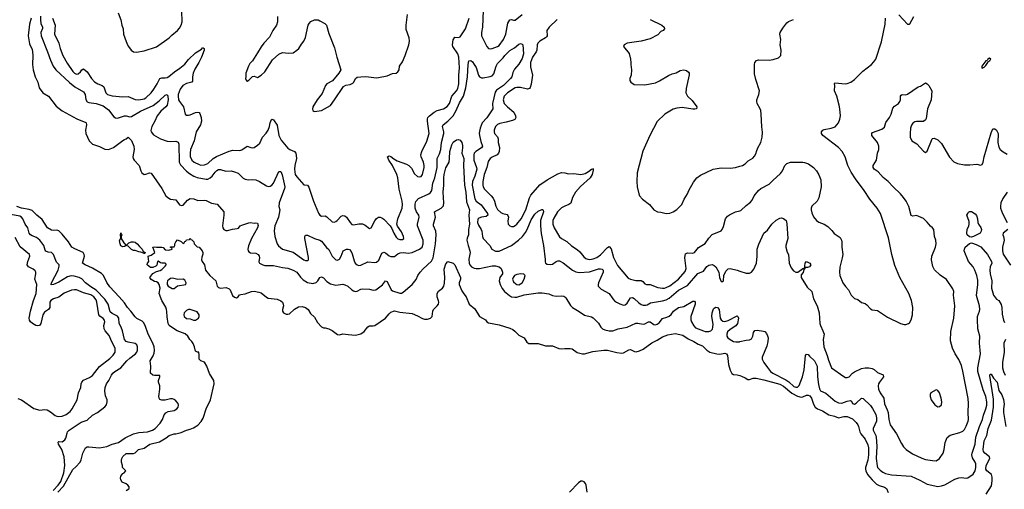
# Model space of a CAD drawing. Header units: inches. Extents: x 1771504 to 1971212, y 471788 to 643615.
# Tile 350 of 587: x 1871890 to 1882979, y 552663 to 557953. Entities that reach past the tile are written whole.
import ezdxf

# ---------------------------------------------------------------- set-up
doc = ezdxf.new("R2010")
doc.units = ezdxf.units.IN
doc.header["$MEASUREMENT"] = 0
doc.layers.add('B8575', color=7, linetype='Continuous')
doc.layers.add('B8585', color=7, linetype='Continuous')

msp = doc.modelspace()

# ---------------------------------------------------------------- linework, layer by layer
at = {"layer": 'B8575', "color": 5}
for points, elevation in [([(1872999, 558030), (1873028, 557950), (1873040, 557890), (1873055, 557850), (1873060, 557790), (1873073, 557750), (1873099, 557679), (1873115, 557650), (1873146, 557610), (1873170, 557591), (1873207, 557587), (1873290, 557601), (1873430, 557647), (1873575, 557750), (1873602, 557778), (1873669, 557830), (1873690, 557856), (1873708, 557892), (1873720, 557930), (1873711, 558169)], 420), ([(1877113, 558150), (1877102, 557870), (1877091, 557810), (1877090, 557770), (1877150, 557650), (1877170, 557630), (1877190, 557625), (1877210, 557629), (1877270, 557651), (1877290, 557664), (1877340, 557730), (1877364, 557790), (1877387, 557913), (1877409, 557951), (1877430, 557955), (1877450, 557948), (1877470, 557948), (1877550, 558012)], 380), ([(1872126, 557994), (1872126, 557950), (1872129, 557909), (1872145, 557870), (1872146, 557854), (1872129, 557810), (1872132, 557770), (1872205, 557590), (1872236, 557496), (1872268, 557428), (1872298, 557390), (1872450, 557245), (1872510, 557196), (1872610, 557141), (1872626, 557110), (1872634, 557054), (1872650, 557027), (1872670, 557020), (1872750, 557009), (1872830, 556982), (1872890, 556938), (1872950, 556860), (1872970, 556847), (1872990, 556845), (1873070, 556872), (1873090, 556871), (1873130, 556859), (1873150, 556863), (1873250, 556923), (1873395, 556985), (1873462, 557038), (1873530, 557103), (1873550, 557110), (1873558, 557090), (1873561, 557050), (1873549, 556990), (1873537, 556970), (1873479, 556921), (1873439, 556870), (1873413, 556810), (1873378, 556750), (1873366, 556706), (1873370, 556690), (1873398, 556658), (1873476, 556610), (1873550, 556586), (1873590, 556582), (1873650, 556584), (1873674, 556574), (1873683, 556550), (1873685, 556350), (1873700, 556320), (1873768, 556248), (1873801, 556221), (1873850, 556191), (1873890, 556176), (1873990, 556156), (1874010, 556157), (1874035, 556170), (1874057, 556190), (1874090, 556237), (1874110, 556255), (1874130, 556264), (1874150, 556265), (1874210, 556248), (1874270, 556252), (1874310, 556241), (1874350, 556224), (1874408, 556168), (1874430, 556155), (1874468, 556148), (1874514, 556154), (1874550, 556149), (1874590, 556130), (1874670, 556081), (1874690, 556075), (1874710, 556078), (1874730, 556090), (1874749, 556110), (1874810, 556242), (1874830, 556245), (1874845, 556205), (1874876, 556070), (1874872, 556050), (1874812, 555890), (1874810, 555850), (1874818, 555810), (1874813, 555770), (1874803, 555730), (1874762, 555630), (1874755, 555575), (1874763, 555510), (1874790, 555430), (1874806, 555406), (1874850, 555370), (1874970, 555333), (1875090, 555248), (1875110, 555239), (1875130, 555239), (1875141, 555250), (1875144, 555276), (1875102, 555490), (1875102, 555510), (1875110, 555525), (1875130, 555526), (1875210, 555489), (1875270, 555470), (1875290, 555457), (1875347, 555387), (1875370, 555366), (1875408, 555288), (1875450, 555250), (1875470, 555244), (1875490, 555257), (1875511, 555290), (1875532, 555350), (1875570, 555367), (1875590, 555369), (1875603, 555363), (1875623, 555343), (1875636, 555316), (1875657, 555237), (1875669, 555209), (1875690, 555190), (1875710, 555186), (1875730, 555187), (1875810, 555224), (1875890, 555219), (1875910, 555222), (1875935, 555245), (1875970, 555324), (1875990, 555335), (1876010, 555327), (1876050, 555295), (1876070, 555286), (1876096, 555284), (1876110, 555287), (1876150, 555315), (1876174, 555326), (1876210, 555330), (1876270, 555324), (1876310, 555329), (1876394, 555370), (1876421, 555390), (1876434, 555430), (1876432, 555470), (1876371, 555630), (1876371, 555650), (1876390, 555730), (1876385, 555750), (1876359, 555790), (1876342, 555830), (1876345, 555875), (1876353, 555907), (1876380, 555940), (1876496, 555990), (1876515, 556005), (1876530, 556030), (1876543, 556110), (1876565, 556170), (1876593, 556290), (1876592, 556390), (1876617, 556443), (1876633, 556490), (1876641, 556570), (1876667, 556670), (1876666, 556690), (1876651, 556750), (1876660, 556770), (1876710, 556810), (1876770, 556871), (1876807, 556930), (1876843, 557017), (1876888, 557090), (1876913, 557187), (1876935, 557310), (1876941, 557450), (1876950, 557491), (1876970, 557494), (1876990, 557478), (1877010, 557450), (1877030, 557414), (1877058, 557330), (1877070, 557308), (1877090, 557300), (1877110, 557300), (1877190, 557312), (1877210, 557319), (1877230, 557344), (1877255, 557430), (1877270, 557459), (1877336, 557524), (1877355, 557550), (1877410, 557605), (1877464, 557636), (1877510, 557678), (1877530, 557685), (1877550, 557678), (1877555, 557670), (1877564, 557570), (1877550, 557515), (1877510, 557453), (1877463, 557397), (1877443, 557357), (1877431, 557309), (1877418, 557290), (1877337, 557210), (1877261, 557159), (1877244, 557136), (1877216, 557010), (1877220, 556950), (1877151, 556849), (1877098, 556790), (1877075, 556730), (1877066, 556674), (1877068, 556648), (1877082, 556582), (1877102, 556530), (1877090, 556510), (1877026, 556470), (1877010, 556450), (1877003, 556430), (1877006, 556370), (1877036, 556290), (1877037, 556270), (1877017, 556190), (1876991, 556130), (1876985, 556090), (1877017, 555937), (1877030, 555910), (1877087, 555867), (1877157, 555770), (1877162, 555750), (1877143, 555737), (1877090, 555728), (1877062, 555718), (1877050, 555705), (1877047, 555670), (1877057, 555637), (1877088, 555590), (1877096, 555570), (1877103, 555510), (1877110, 555490), (1877184, 555410), (1877208, 555370), (1877247, 555347), (1877290, 555345), (1877430, 555411), (1877509, 555471), (1877551, 555510), (1877585, 555555), (1877605, 555590), (1877650, 555699), (1877690, 555761), (1877730, 555798), (1877770, 555817), (1877776, 555816), (1877787, 555807), (1877788, 555788), (1877757, 555690), (1877756, 555630), (1877763, 555543), (1877789, 555410), (1877807, 555253), (1877806, 555226), (1877812, 555210), (1877830, 555198), (1877870, 555196), (1877890, 555201), (1877930, 555231), (1877950, 555237), (1877970, 555236), (1878010, 555213), (1878115, 555130), (1878153, 555113), (1878190, 555105), (1878307, 555113), (1878410, 555145), (1878430, 555147), (1878450, 555144), (1878462, 555130), (1878460, 555110), (1878407, 554990), (1878404, 554970), (1878406, 554950), (1878438, 554918), (1878530, 554870), (1878569, 554810), (1878588, 554788), (1878610, 554772), (1878650, 554753), (1878690, 554739), (1878710, 554742), (1878730, 554759), (1878770, 554820), (1878790, 554825), (1878810, 554813), (1878862, 554762), (1878890, 554744), (1878910, 554739), (1878942, 554738), (1878958, 554742), (1878995, 554765), (1879130, 554785), (1879170, 554798), (1879204, 554816), (1879310, 554906), (1879410, 554958), (1879527, 555093), (1879590, 555122), (1879630, 555174), (1879650, 555189), (1879690, 555194), (1879710, 555184), (1879728, 555168), (1879762, 555110), (1879771, 555050), (1879785, 555010), (1879790, 555006), (1879810, 555005), (1879815, 555010), (1879819, 555070), (1879841, 555119), (1879870, 555148), (1879890, 555150), (1879970, 555130), (1880000, 555120)], 360), ([(1874795, 557990), (1874793, 557930), (1874782, 557890), (1874739, 557830), (1874703, 557757), (1874641, 557690), (1874610, 557649), (1874570, 557578), (1874510, 557488), (1874482, 557458), (1874465, 557430), (1874438, 557350), (1874438, 557310), (1874432, 557290), (1874445, 557265), (1874450, 557262), (1874470, 557272), (1874512, 557312), (1874530, 557318), (1874570, 557302), (1874610, 557327), (1874650, 557367), (1874738, 557502), (1874810, 557565), (1874850, 557582), (1874917, 557577), (1874970, 557578), (1875010, 557608), (1875032, 557630), (1875062, 557678), (1875091, 557710), (1875108, 557752), (1875140, 557890), (1875149, 557911), (1875170, 557932), (1875210, 557950), (1875230, 557953), (1875250, 557951), (1875270, 557942), (1875327, 557910), (1875347, 557890), (1875370, 557798), (1875435, 557635), (1875460, 557530), (1875507, 557390), (1875484, 557350), (1875414, 557266), (1875350, 557232), (1875333, 557210), (1875297, 557123), (1875241, 557050), (1875191, 556970), (1875186, 556946), (1875191, 556931), (1875202, 556922), (1875210, 556918), (1875290, 556931), (1875390, 556987), (1875437, 557050), (1875538, 557202), (1875563, 557217), (1875610, 557225), (1875640, 557240), (1875653, 557250), (1875673, 557290), (1875690, 557304), (1875730, 557310), (1875790, 557313), (1875910, 557300), (1875930, 557302), (1876030, 557319), (1876090, 557346), (1876130, 557351), (1876150, 557365), (1876164, 557390), (1876169, 557430), (1876201, 557479), (1876232, 557548), (1876274, 557670), (1876279, 557710), (1876278, 557750), (1876242, 557842), (1876241, 557890), (1876258, 558010)], 420), ([(1872019, 557970), (1871999, 557901), (1871985, 557770), (1872002, 557682), (1872030, 557616), (1872036, 557590), (1872039, 557550), (1872033, 557450), (1872043, 557390), (1872065, 557310), (1872096, 557250), (1872110, 557186), (1872150, 557131), (1872215, 557090), (1872299, 556979), (1872367, 556927), (1872535, 556835), (1872635, 556795), (1872640, 556790), (1872644, 556770), (1872630, 556710), (1872636, 556670), (1872673, 556590), (1872711, 556551), (1872790, 556525), (1872850, 556494), (1872890, 556490), (1872946, 556514), (1873050, 556592), (1873070, 556605), (1873090, 556610), (1873111, 556630), (1873150, 556591), (1873177, 556530), (1873179, 556490), (1873163, 556410), (1873167, 556390), (1873179, 556370), (1873234, 556310), (1873253, 556250), (1873265, 556230), (1873290, 556210), (1873310, 556212), (1873350, 556228), (1873370, 556224), (1873492, 556050), (1873536, 555970), (1873557, 555950), (1873590, 555930), (1873650, 555923), (1873690, 555867), (1873710, 555860), (1873730, 555864), (1873778, 555922), (1873810, 555939), (1873850, 555934), (1873898, 555918), (1873970, 555922), (1873990, 555918), (1874050, 555886), (1874114, 555874), (1874189, 555789), (1874190, 555750), (1874174, 555630), (1874178, 555610), (1874189, 555590), (1874210, 555577), (1874230, 555578), (1874286, 555594), (1874340, 555600), (1874354, 555606), (1874374, 555630), (1874390, 555640), (1874470, 555664), (1874490, 555667), (1874530, 555660), (1874550, 555665), (1874570, 555661), (1874574, 555634), (1874567, 555610), (1874501, 555490), (1874467, 555407), (1874459, 555370), (1874462, 555350), (1874470, 555337), (1874490, 555328), (1874550, 555325), (1874574, 555310), (1874588, 555290), (1874590, 555274), (1874584, 555224), (1874591, 555210), (1874627, 555190), (1874650, 555183), (1874710, 555186), (1874750, 555183), (1874850, 555160), (1874910, 555154), (1874970, 555133), (1875010, 555108), (1875052, 555052), (1875082, 555022), (1875130, 554992), (1875190, 554981), (1875228, 554992), (1875248, 555012), (1875270, 555048), (1875290, 555056), (1875310, 555047), (1875350, 555004), (1875390, 554979), (1875450, 554964), (1875530, 554973), (1875550, 554968), (1875585, 554950), (1875630, 554910), (1875650, 554898), (1875670, 554893), (1875690, 554895), (1875730, 554916), (1875750, 554921), (1875830, 554918), (1875870, 554907), (1875902, 554910), (1875975, 554965), (1876010, 555010), (1876030, 555005), (1876075, 554910), (1876090, 554900), (1876170, 554872), (1876190, 554873), (1876210, 554885), (1876309, 554971), (1876354, 555026), (1876375, 555070), (1876401, 555110), (1876434, 555146), (1876528, 555232), (1876548, 555270), (1876573, 555430), (1876582, 555530), (1876576, 555570), (1876552, 555630), (1876551, 555650), (1876571, 555730), (1876562, 555790), (1876636, 555830), (1876662, 555858), (1876666, 555890), (1876658, 556010), (1876667, 556090), (1876666, 556170), (1876670, 556210), (1876690, 556284), (1876725, 556350), (1876732, 556390), (1876735, 556470), (1876755, 556545), (1876770, 556575), (1876810, 556599), (1876830, 556603), (1876850, 556595), (1876870, 556571), (1876876, 556536), (1876878, 556510), (1876870, 556450), (1876892, 556390), (1876887, 556310), (1876898, 556090), (1876915, 556010), (1876921, 555901), (1876954, 555810), (1876950, 555750), (1876956, 555650), (1876943, 555590), (1876945, 555530), (1876929, 555491), (1876927, 555470), (1876939, 555410), (1876961, 555350), (1876965, 555330), (1876950, 555254), (1876951, 555211), (1876960, 555190), (1876980, 555170), (1877010, 555153), (1877030, 555149), (1877070, 555152), (1877210, 555182), (1877250, 555181), (1877290, 555170), (1877311, 555151), (1877328, 555110), (1877326, 555090), (1877299, 555050), (1877292, 555030), (1877291, 555010), (1877301, 554970), (1877325, 554925), (1877351, 554891), (1877405, 554845), (1877430, 554832), (1877466, 554826), (1877490, 554829), (1877573, 554853), (1877730, 554877), (1877775, 554875), (1877850, 554864), (1877890, 554848), (1877930, 554839), (1877990, 554842), (1878018, 554838), (1878030, 554831), (1878039, 554819), (1878093, 554733), (1878114, 554710), (1878190, 554667), (1878250, 554624), (1878330, 554608), (1878350, 554595), (1878410, 554536), (1878436, 554490), (1878452, 554472), (1878479, 554459), (1878530, 554448), (1878570, 554450), (1878630, 554470), (1878730, 554491), (1878830, 554533), (1878850, 554535), (1878910, 554523), (1878930, 554527), (1878970, 554549), (1878989, 554549), (1879030, 554520), (1879050, 554517), (1879070, 554524), (1879090, 554539), (1879130, 554589), (1879178, 554602), (1879205, 554615), (1879226, 554634), (1879254, 554670), (1879308, 554710), (1879370, 554721), (1879470, 554782), (1879490, 554783), (1879496, 554770), (1879497, 554750), (1879450, 554610), (1879449, 554571), (1879456, 554550), (1879483, 554503), (1879502, 554482), (1879590, 554448), (1879610, 554442), (1879650, 554440), (1879673, 554447), (1879691, 554469), (1879697, 554490), (1879698, 554522), (1879686, 554610), (1879688, 554652), (1879704, 554696), (1879710, 554704), (1879730, 554715), (1879750, 554710), (1879767, 554690), (1879779, 554590), (1879791, 554571), (1879810, 554559), (1879830, 554555), (1879870, 554563), (1879970, 554617), (1879979, 554610), (1879984, 554590), (1879974, 554530), (1879955, 554505), (1879890, 554465), (1879862, 554438), (1879852, 554410), (1879854, 554390), (1879866, 554370), (1879890, 554349), (1879929, 554330), (1879955, 554325), (1879995, 554325), (1880000, 554327)], 340), ([(1872261, 557970), (1872291, 557890), (1872283, 557790), (1872329, 557690), (1872346, 557630), (1872377, 557550), (1872425, 557465), (1872487, 557370), (1872507, 557350), (1872530, 557339), (1872550, 557342), (1872576, 557364), (1872590, 557388), (1872610, 557400), (1872650, 557364), (1872700, 557290), (1872733, 557253), (1872770, 557229), (1872818, 557210), (1872836, 557196), (1872859, 557130), (1872880, 557110), (1872930, 557094), (1873050, 557085), (1873110, 557088), (1873190, 557054), (1873230, 557049), (1873290, 557061), (1873310, 557074), (1873369, 557130), (1873401, 557170), (1873439, 557230), (1873468, 557292), (1873490, 557299), (1873530, 557298), (1873550, 557303), (1873570, 557314), (1873633, 557367), (1873692, 557408), (1873748, 557452), (1873790, 557503), (1873870, 557581), (1873937, 557623), (1873950, 557636), (1873956, 557636), (1873968, 557628), (1873966, 557610), (1873937, 557530), (1873908, 557470), (1873863, 557397), (1873845, 557350), (1873837, 557310), (1873838, 557262), (1873830, 557250), (1873770, 557235), (1873729, 557210), (1873697, 557170), (1873674, 557110), (1873673, 557090), (1873680, 557050), (1873690, 557030), (1873736, 556970), (1873753, 556890), (1873770, 556877), (1873790, 556877), (1873810, 556881), (1873870, 556909), (1873892, 556912), (1873910, 556907), (1873918, 556898), (1873934, 556850), (1873938, 556810), (1873927, 556770), (1873877, 556690), (1873855, 556590), (1873813, 556490), (1873809, 556450), (1873811, 556411), (1873830, 556370), (1873854, 556350), (1873910, 556321), (1873930, 556316), (1873970, 556317), (1874010, 556333), (1874070, 556390), (1874106, 556414), (1874250, 556473), (1874290, 556482), (1874370, 556481), (1874390, 556486), (1874450, 556528), (1874493, 556513), (1874510, 556510), (1874530, 556515), (1874570, 556538), (1874596, 556564), (1874625, 556630), (1874666, 556674), (1874687, 556710), (1874703, 556750), (1874710, 556791), (1874727, 556830), (1874730, 556834), (1874742, 556830), (1874750, 556827), (1874790, 556765), (1874810, 556650), (1874836, 556596), (1874910, 556507), (1874931, 556491), (1874985, 556470), (1875000, 556450), (1875005, 556425), (1875006, 556390), (1874988, 556310), (1874984, 556270), (1874991, 556211), (1875010, 556183), (1875090, 556094), (1875131, 556090), (1875145, 556065), (1875198, 555910), (1875255, 555775), (1875270, 555750), (1875290, 555739), (1875330, 555743), (1875350, 555734), (1875410, 555677), (1875430, 555672), (1875450, 555679), (1875467, 555693), (1875510, 555739), (1875530, 555746), (1875550, 555743), (1875570, 555728), (1875610, 555668), (1875630, 555648), (1875650, 555641), (1875710, 555653), (1875750, 555652), (1875779, 555639), (1875830, 555600), (1875850, 555607), (1875890, 555688), (1875910, 555714), (1875930, 555728), (1875950, 555730), (1875970, 555722), (1875990, 555706), (1876063, 555630), (1876082, 555602), (1876103, 555550), (1876130, 555503), (1876150, 555485), (1876170, 555477), (1876202, 555478), (1876217, 555490), (1876213, 555510), (1876190, 555563), (1876146, 555626), (1876138, 555650), (1876148, 555710), (1876197, 555830), (1876200, 555870), (1876197, 555910), (1876165, 556045), (1876148, 556170), (1876137, 556210), (1876089, 556309), (1876048, 556370), (1876033, 556410), (1876050, 556420), (1876070, 556411), (1876104, 556384), (1876142, 556362), (1876245, 556325), (1876272, 556312), (1876302, 556282), (1876337, 556217), (1876370, 556187), (1876390, 556184), (1876410, 556187), (1876427, 556210), (1876444, 556290), (1876445, 556310), (1876436, 556350), (1876411, 556410), (1876409, 556430), (1876417, 556470), (1876474, 556586), (1876501, 556670), (1876481, 556810), (1876482, 556838), (1876488, 556852), (1876504, 556870), (1876558, 556910), (1876591, 556929), (1876664, 556950), (1876704, 556976), (1876730, 557010), (1876757, 557090), (1876810, 557150), (1876823, 557177), (1876836, 557230), (1876834, 557330), (1876843, 557410), (1876835, 557530), (1876824, 557570), (1876768, 557650), (1876765, 557670), (1876773, 557727), (1876790, 557756), (1876830, 557754), (1876850, 557760), (1876910, 557850), (1876953, 557970)], 380), ([(1877944, 557956), (1877853, 557870), (1877827, 557830), (1877829, 557771), (1877821, 557759), (1877810, 557747), (1877749, 557711), (1877727, 557690), (1877719, 557670), (1877715, 557610), (1877708, 557592), (1877666, 557530), (1877642, 557470), (1877641, 557421), (1877664, 557330), (1877652, 557228), (1877638, 557190), (1877630, 557179), (1877610, 557171), (1877530, 557191), (1877490, 557191), (1877470, 557184), (1877382, 557130), (1877346, 557090), (1877336, 557050), (1877347, 557010), (1877384, 556970), (1877456, 556910), (1877475, 556870), (1877478, 556850), (1877465, 556830), (1877441, 556819), (1877370, 556797), (1877296, 556784), (1877270, 556772), (1877250, 556750), (1877233, 556710), (1877232, 556690), (1877239, 556670), (1877272, 556632), (1877279, 556610), (1877279, 556570), (1877292, 556512), (1877288, 556470), (1877283, 556450), (1877268, 556432), (1877210, 556406), (1877189, 556390), (1877165, 556355), (1877150, 556290), (1877121, 556210), (1877105, 556130), (1877104, 556090), (1877110, 556070), (1877125, 556045), (1877198, 555970), (1877221, 555941), (1877236, 555910), (1877252, 555852), (1877270, 555817), (1877310, 555783), (1877330, 555771), (1877378, 555758), (1877389, 555749), (1877394, 555730), (1877387, 555687), (1877391, 555650), (1877410, 555631), (1877430, 555624), (1877450, 555625), (1877470, 555634), (1877490, 555650), (1877537, 555710), (1877591, 555810), (1877633, 555947), (1877645, 555975), (1877748, 556092), (1877830, 556150), (1877950, 556218), (1877990, 556232), (1878029, 556229), (1878070, 556217), (1878130, 556220), (1878210, 556209), (1878258, 556222), (1878297, 556243), (1878330, 556270), (1878347, 556273), (1878350, 556278), (1878350, 556258), (1878338, 556210), (1878316, 556170), (1878204, 556076), (1878150, 556010), (1878116, 555950), (1878095, 555885), (1878074, 555870), (1878030, 555854), (1877990, 555833), (1877947, 555790), (1877904, 555716), (1877895, 555690), (1877893, 555650), (1877908, 555608), (1877970, 555509), (1877992, 555490), (1878050, 555454), (1878106, 555406), (1878170, 555366), (1878199, 555339), (1878243, 555283), (1878265, 555265), (1878290, 555255), (1878310, 555253), (1878350, 555259), (1878390, 555274), (1878430, 555305), (1878510, 555387), (1878530, 555398), (1878550, 555373), (1878576, 555276), (1878623, 555183), (1878743, 555043), (1878770, 555030), (1878830, 555014), (1878890, 555017), (1878906, 555006), (1878930, 554977), (1878949, 554969), (1878990, 554969), (1879075, 554935), (1879130, 554928), (1879150, 554930), (1879170, 554935), (1879210, 554955), (1879309, 555030), (1879384, 555116), (1879397, 555150), (1879382, 555270), (1879383, 555297), (1879390, 555315), (1879410, 555326), (1879470, 555324), (1879488, 555332), (1879533, 555387), (1879608, 555432), (1879650, 555493), (1879690, 555532), (1879790, 555573), (1879803, 555590), (1879817, 555623), (1879839, 555710), (1879861, 555739), (1879885, 555755), (1879950, 555789), (1880000, 555801)], 380), ([(1878990, 557955), (1879123, 557890), (1879147, 557870), (1879151, 557850), (1879136, 557830), (1879110, 557819), (1879078, 557782), (1878990, 557736), (1878888, 557712), (1878731, 557689), (1878698, 557670), (1878691, 557650), (1878753, 557573), (1878768, 557510), (1878773, 557470), (1878771, 557450), (1878781, 557390), (1878775, 557330), (1878761, 557290), (1878761, 557270), (1878772, 557250), (1878810, 557225), (1878930, 557219), (1879050, 557242), (1879096, 557264), (1879195, 557325), (1879237, 557343), (1879284, 557356), (1879330, 557380), (1879370, 557387), (1879399, 557379), (1879423, 557363), (1879431, 557350), (1879431, 557331), (1879397, 557177), (1879393, 557130), (1879410, 557090), (1879462, 557042), (1879517, 556970), (1879512, 556950), (1879493, 556947), (1879470, 556947), (1879350, 556965), (1879290, 556958), (1879250, 556944), (1879157, 556890), (1879070, 556805), (1878986, 556650), (1878908, 556472), (1878844, 556230), (1878839, 556130), (1878844, 556070), (1878863, 555990), (1878871, 555970), (1878903, 555930), (1878983, 555870), (1879031, 555810), (1879074, 555790), (1879110, 555786), (1879170, 555771), (1879210, 555775), (1879250, 555787), (1879290, 555815), (1879346, 555870), (1879373, 555930), (1879409, 555990), (1879424, 556030), (1879477, 556123), (1879516, 556170), (1879557, 556203), (1879698, 556270), (1879790, 556286), (1879890, 556279), (1879950, 556288), (1880000, 556302)], 420), ([(1872321, 552630), (1872383, 552697), (1872490, 552887), (1872524, 552916), (1872571, 552969), (1872583, 552997), (1872601, 553070), (1872630, 553131), (1872650, 553140), (1872670, 553141), (1872790, 553130), (1872870, 553146), (1872930, 553170), (1873002, 553190), (1873077, 553243), (1873173, 553287), (1873230, 553303), (1873330, 553310), (1873387, 553330), (1873414, 553350), (1873473, 553410), (1873499, 553450), (1873518, 553502), (1873535, 553525), (1873562, 553538), (1873630, 553552), (1873660, 553570), (1873676, 553590), (1873678, 553610), (1873673, 553630), (1873650, 553660), (1873630, 553675), (1873610, 553683), (1873590, 553683), (1873530, 553669), (1873490, 553669), (1873470, 553675), (1873459, 553690), (1873457, 553710), (1873469, 553790), (1873469, 553829), (1873453, 553870), (1873453, 553890), (1873469, 553930), (1873467, 553947), (1873410, 553944), (1873389, 553950), (1873365, 553970), (1873367, 554050), (1873361, 554110), (1873392, 554168), (1873403, 554197), (1873410, 554230), (1873406, 554270), (1873391, 554310), (1873337, 554410), (1873303, 554510), (1873284, 554544), (1873270, 554559), (1873210, 554586), (1873190, 554608), (1873141, 554670), (1873103, 554710), (1873070, 554765), (1873012, 554832), (1872905, 554945), (1872872, 554992), (1872832, 555072), (1872813, 555093), (1872710, 555155), (1872629, 555190), (1872596, 555210), (1872618, 555290), (1872616, 555310), (1872604, 555330), (1872511, 555371), (1872479, 555390), (1872440, 555450), (1872370, 555536), (1872330, 555574), (1872310, 555581), (1872270, 555577), (1872250, 555581), (1872205, 555610), (1872144, 555704), (1872082, 555750), (1872030, 555804), (1871997, 555817), (1871910, 555830), (1871857, 555850)], 340), ([(1872267, 552650), (1872325, 552710), (1872353, 552750), (1872388, 552850), (1872400, 552930), (1872389, 553030), (1872363, 553110), (1872326, 553170), (1872324, 553196), (1872330, 553202), (1872370, 553199), (1872399, 553221), (1872410, 553239), (1872423, 553297), (1872429, 553311), (1872449, 553331), (1872582, 553418), (1872650, 553441), (1872710, 553499), (1872765, 553530), (1872850, 553591), (1872866, 553614), (1872875, 553650), (1872876, 553670), (1872858, 553718), (1872850, 553770), (1872851, 553810), (1872868, 553850), (1872895, 553890), (1872923, 553950), (1872939, 553970), (1872963, 553990), (1873029, 554031), (1873095, 554110), (1873130, 554142), (1873195, 554190), (1873210, 554210), (1873216, 554230), (1873217, 554270), (1873209, 554289), (1873190, 554304), (1873110, 554320), (1873090, 554330), (1873071, 554350), (1873046, 554450), (1873031, 554491), (1873010, 554530), (1873008, 554590), (1872990, 554612), (1872930, 554644), (1872910, 554662), (1872885, 554750), (1872850, 554806), (1872750, 554906), (1872690, 554943), (1872630, 554990), (1872590, 555034), (1872559, 555050), (1872504, 555064), (1872468, 555068), (1872430, 555056), (1872330, 554996), (1872270, 554969), (1872246, 554966), (1872244, 554970), (1872249, 554990), (1872323, 555130), (1872335, 555175), (1872333, 555193), (1872303, 555223), (1872271, 555310), (1872250, 555330), (1872210, 555336), (1872185, 555345), (1872177, 555357), (1872160, 555410), (1872116, 555470), (1872080, 555500), (1872030, 555518), (1872010, 555531), (1871998, 555550), (1871980, 555610), (1871950, 555650), (1871927, 555710), (1871909, 555729), (1871890, 555740), (1871790, 555758)], 360), ([(1871870, 553687), (1871910, 553670), (1872050, 553572), (1872115, 553555), (1872170, 553562), (1872198, 553558), (1872237, 553537), (1872290, 553493), (1872310, 553486), (1872330, 553482), (1872370, 553489), (1872413, 553507), (1872459, 553541), (1872481, 553570), (1872536, 553670), (1872552, 553750), (1872578, 553810), (1872582, 553850), (1872590, 553872), (1872608, 553892), (1872676, 553924), (1872710, 553947), (1872790, 554046), (1872904, 554136), (1872944, 554176), (1872965, 554210), (1872965, 554250), (1872958, 554270), (1872926, 554326), (1872896, 554396), (1872852, 554450), (1872842, 554470), (1872838, 554510), (1872849, 554550), (1872846, 554570), (1872829, 554589), (1872793, 554613), (1872780, 554630), (1872759, 554770), (1872750, 554798), (1872725, 554830), (1872690, 554854), (1872610, 554878), (1872530, 554910), (1872508, 554912), (1872474, 554906), (1872390, 554872), (1872332, 554828), (1872270, 554808), (1872240, 554790), (1872229, 554770), (1872229, 554710), (1872214, 554690), (1872170, 554657), (1872152, 554630), (1872129, 554531), (1872113, 554507), (1872090, 554504), (1872070, 554509), (1872034, 554530), (1872013, 554550), (1872000, 554570), (1871998, 554590), (1872012, 554670), (1872045, 554790), (1872077, 554870), (1872084, 554970), (1872060, 555030), (1872070, 555090), (1872070, 555110), (1872063, 555123), (1872043, 555143), (1871988, 555168), (1871975, 555190), (1871981, 555230), (1872006, 555290), (1871999, 555310), (1871894, 555394), (1871838, 555498)], 380), ([(1873090, 552651), (1873118, 552670), (1873122, 552678), (1873124, 552690), (1873109, 552710), (1873090, 552724), (1873044, 552744), (1873029, 552769), (1873025, 552790), (1873030, 552812), (1873050, 552842), (1873066, 552850), (1873086, 552870), (1873049, 552909), (1873049, 552930), (1873035, 552970), (1873035, 552990), (1873039, 553010), (1873050, 553032), (1873090, 553065), (1873170, 553065), (1873190, 553076), (1873229, 553110), (1873290, 553127), (1873354, 553170), (1873463, 553197), (1873538, 553242), (1873575, 553270), (1873630, 553287), (1873650, 553288), (1873710, 553303), (1873769, 553330), (1873810, 553339), (1873846, 553354), (1873895, 553385), (1873934, 553426), (1873957, 553463), (1873990, 553571), (1874038, 553670), (1874081, 553850), (1874076, 553890), (1874028, 553968), (1873997, 554050), (1873970, 554095), (1873930, 554109), (1873910, 554129), (1873913, 554173), (1873907, 554207), (1873893, 554207), (1873870, 554218), (1873858, 554270), (1873845, 554305), (1873828, 554328), (1873805, 554350), (1873783, 554390), (1873753, 554413), (1873665, 554450), (1873601, 554490), (1873575, 554510), (1873563, 554530), (1873550, 554606), (1873548, 554668), (1873544, 554690), (1873534, 554714), (1873490, 554790), (1873459, 554870), (1873473, 554930), (1873462, 554970), (1873449, 554989), (1873430, 555002), (1873410, 555005), (1873370, 555026), (1873354, 555050), (1873390, 555096), (1873430, 555116), (1873473, 555127), (1873490, 555138), (1873530, 555178), (1873539, 555190), (1873538, 555198), (1873529, 555209), (1873491, 555209), (1873474, 555214), (1873448, 555232), (1873442, 555230), (1873433, 555187), (1873423, 555177), (1873390, 555162), (1873362, 555162), (1873325, 555190), (1873329, 555210), (1873344, 555230), (1873338, 555290), (1873370, 555302), (1873413, 555330), (1873390, 555391), (1873410, 555396), (1873430, 555391), (1873491, 555391), (1873506, 555386), (1873530, 555362), (1873570, 555358), (1873606, 555370), (1873602, 555382), (1873590, 555386), (1873587, 555393), (1873630, 555394), (1873638, 555410), (1873638, 555430), (1873648, 555452), (1873668, 555472), (1873710, 555454), (1873730, 555434), (1873742, 555438), (1873750, 555454), (1873762, 555458), (1873767, 555473), (1873802, 555478), (1873810, 555494), (1873818, 555478), (1873830, 555474), (1873852, 555450), (1873854, 555430), (1873890, 555394), (1873911, 555391), (1873945, 555350), (1873951, 555330), (1873951, 555311), (1873940, 555280), (1873938, 555250), (1873945, 555230), (1873971, 555191), (1873983, 555130), (1874031, 555070), (1874098, 555010), (1874113, 554953), (1874130, 554935), (1874150, 554930), (1874215, 554935), (1874250, 554922), (1874262, 554910), (1874288, 554848), (1874308, 554828), (1874330, 554819), (1874350, 554831), (1874367, 554853), (1874382, 554858), (1874430, 554864), (1874502, 554890), (1874530, 554894), (1874585, 554885), (1874610, 554875), (1874670, 554827), (1874690, 554817), (1874790, 554807), (1874830, 554787), (1874850, 554770), (1874859, 554750), (1874861, 554730), (1874851, 554690), (1874851, 554670), (1874862, 554650), (1874890, 554636), (1874910, 554635), (1874930, 554641), (1874986, 554694), (1875030, 554718), (1875070, 554722), (1875110, 554712), (1875137, 554690), (1875164, 554644), (1875210, 554601), (1875243, 554543), (1875290, 554495), (1875310, 554481), (1875330, 554483), (1875370, 554471), (1875410, 554451), (1875470, 554407), (1875490, 554405), (1875530, 554416), (1875590, 554406), (1875670, 554401), (1875730, 554413), (1875770, 554440), (1875810, 554495), (1875830, 554506), (1875870, 554505), (1875890, 554510), (1876010, 554590), (1876050, 554639), (1876070, 554657), (1876110, 554672), (1876170, 554660), (1876310, 554643), (1876370, 554619), (1876426, 554586), (1876450, 554578), (1876481, 554579), (1876516, 554590), (1876537, 554610), (1876544, 554670), (1876551, 554690), (1876593, 554730), (1876607, 554750), (1876610, 554770), (1876606, 554786), (1876590, 554830), (1876590, 554870), (1876605, 554895), (1876651, 554929), (1876667, 554953), (1876674, 554986), (1876677, 555050), (1876670, 555142), (1876690, 555202), (1876711, 555231), (1876770, 555211), (1876790, 555191), (1876853, 555050), (1876854, 555030), (1876841, 554990), (1876841, 554970), (1876870, 554898), (1876890, 554865), (1876919, 554830), (1876951, 554750), (1877015, 554695), (1877070, 554611), (1877134, 554574), (1877152, 554550), (1877170, 554538), (1877290, 554517), (1877410, 554480), (1877443, 554463), (1877465, 554445), (1877510, 554398), (1877570, 554370), (1877600, 554320), (1877625, 554305), (1877730, 554307), (1877810, 554278), (1877890, 554279), (1877963, 554250), (1877990, 554245), (1878030, 554250), (1878090, 554251), (1878110, 554245), (1878170, 554206), (1878230, 554190), (1878251, 554189), (1878345, 554215), (1878470, 554231), (1878510, 554229), (1878616, 554204), (1878670, 554196), (1878690, 554202), (1878750, 554236), (1878770, 554239), (1878814, 554214), (1878833, 554213), (1878870, 554222), (1878910, 554243), (1879010, 554315), (1879070, 554343), (1879130, 554379), (1879190, 554405), (1879270, 554419), (1879360, 554400), (1879420, 554360), (1879482, 554330), (1879530, 554297), (1879578, 554278), (1879630, 554231), (1879662, 554210), (1879742, 554190), (1879773, 554187), (1879830, 554196), (1879849, 554189), (1879860, 554170), (1879874, 554070), (1879890, 554005), (1879910, 553967), (1879930, 553955), (1879971, 553951), (1880000, 553944)], 320), ([(1878280, 552630), (1878271, 552710), (1878262, 552730), (1878248, 552748), (1878230, 552754), (1878210, 552754), (1878183, 552737), (1878083, 552630)], 320)]:
    msp.add_lwpolyline(points, dxfattribs=dict(at, elevation=elevation))
for points, elevation in [([(1873090, 555411), (1873121, 555439), (1873148, 555452), (1873170, 555452), (1873190, 555446), (1873213, 555430), (1873238, 555398), (1873271, 555370), (1873282, 555342), (1873302, 555330), (1873300, 555320), (1873290, 555318), (1873256, 555336), (1873230, 555338), (1873190, 555354), (1873170, 555354), (1873150, 555364), (1873110, 555401), (1873090, 555409), (1873070, 555397), (1873050, 555393), (1873030, 555406), (1873021, 555430), (1873015, 555465), (1873028, 555492), (1873024, 555530), (1873030, 555551), (1873042, 555530), (1873032, 555510), (1873032, 555490), (1873061, 555441)], 320), ([(1873610, 555041), (1873590, 555037), (1873573, 555027), (1873556, 555010), (1873551, 554990), (1873551, 554970), (1873561, 554950), (1873606, 554926), (1873630, 554925), (1873666, 554954), (1873761, 554970), (1873765, 554990), (1873750, 555019), (1873730, 555029), (1873670, 555027)], 320), ([(1877532, 555092), (1877490, 555083), (1877464, 555070), (1877446, 555050), (1877439, 555030), (1877450, 555002), (1877476, 554976), (1877490, 554969), (1877510, 554968), (1877530, 554976), (1877548, 554990), (1877573, 555030), (1877584, 555070), (1877568, 555088)], 360), ([(1873810, 554689), (1873790, 554689), (1873770, 554679), (1873742, 554650), (1873738, 554630), (1873744, 554610), (1873769, 554589), (1873810, 554582), (1873849, 554569), (1873870, 554569), (1873905, 554590), (1873913, 554610), (1873912, 554630), (1873890, 554661)], 320)]:
    msp.add_lwpolyline(points, close=True, dxfattribs=dict(at, elevation=elevation))
at = {"layer": 'B8585', "color": 5}
for points, elevation in [([(1881790, 558008), (1881890, 557903), (1881910, 557901), (1881914, 557906), (1881961, 557990)], 380), ([(1880000, 555801), (1880010, 555803), (1880070, 555861), (1880121, 555899), (1880139, 555921), (1880163, 555970), (1880209, 556030), (1880237, 556050), (1880330, 556099), (1880370, 556143), (1880459, 556221), (1880481, 556250), (1880508, 556312), (1880530, 556335), (1880572, 556348), (1880709, 556349), (1880730, 556346), (1880775, 556330), (1880828, 556290), (1880863, 556250), (1880890, 556207), (1880914, 556150), (1880917, 556070), (1880890, 555945), (1880870, 555910), (1880810, 555852), (1880802, 555830), (1880802, 555810), (1880810, 555778), (1880830, 555731), (1880863, 555690), (1880890, 555671), (1880951, 555650), (1880990, 555625), (1881038, 555578), (1881063, 555543), (1881130, 555499), (1881146, 555470), (1881150, 555450), (1881149, 555390), (1881160, 555310), (1881154, 555270), (1881125, 555165), (1881121, 555110), (1881127, 555070), (1881161, 554990), (1881190, 554946), (1881223, 554910), (1881255, 554850), (1881290, 554811), (1881330, 554801), (1881370, 554766), (1881410, 554756), (1881430, 554741), (1881470, 554698), (1881490, 554685), (1881550, 554676), (1881663, 554603), (1881810, 554531), (1881850, 554521), (1881870, 554521), (1881898, 554530), (1881910, 554538), (1881930, 554572), (1881946, 554630), (1881949, 554710), (1881935, 554790), (1881905, 554870), (1881803, 555050), (1881746, 555186), (1881712, 555310), (1881676, 555496), (1881584, 555770), (1881548, 555830), (1881465, 555930), (1881402, 556030), (1881302, 556162), (1881254, 556234), (1881217, 556310), (1881185, 556410), (1881154, 556470), (1881113, 556513), (1880933, 556650), (1880921, 556670), (1880921, 556690), (1880933, 556707), (1880950, 556717), (1881030, 556730), (1881072, 556748), (1881093, 556767), (1881110, 556790), (1881128, 556832), (1881134, 556870), (1881126, 556950), (1881120, 556990), (1881092, 557090), (1881068, 557150), (1881070, 557210), (1881065, 557230), (1881070, 557242), (1881190, 557230), (1881210, 557233), (1881250, 557250), (1881290, 557280), (1881385, 557375), (1881484, 557450), (1881510, 557477), (1881532, 557510), (1881595, 557705), (1881638, 557902), (1881640, 557970)], 380), ([(1880000, 556302), (1880029, 556310), (1880062, 556330), (1880095, 556365), (1880146, 556394), (1880164, 556416), (1880184, 556450), (1880187, 556470), (1880202, 556510), (1880237, 556570), (1880252, 556630), (1880254, 556686), (1880246, 556746), (1880242, 556890), (1880236, 556930), (1880230, 556950), (1880196, 557010), (1880190, 557030), (1880190, 557052), (1880215, 557110), (1880220, 557150), (1880179, 557279), (1880165, 557345), (1880165, 557450), (1880170, 557470), (1880187, 557493), (1880210, 557502), (1880330, 557497), (1880376, 557504), (1880435, 557525), (1880461, 557550), (1880467, 557610), (1880456, 557670), (1880461, 557730), (1880450, 557790), (1880456, 557810), (1880483, 557857), (1880530, 557916), (1880548, 557932), (1880606, 557954)], 420), ([(1880000, 555120), (1880070, 555097), (1880110, 555099), (1880130, 555109), (1880158, 555142), (1880188, 555210), (1880197, 555290), (1880194, 555370), (1880214, 555426), (1880272, 555548), (1880310, 555581), (1880362, 555650), (1880410, 555696), (1880450, 555719), (1880470, 555722), (1880490, 555715), (1880521, 555690), (1880530, 555654), (1880542, 555490), (1880520, 555410), (1880520, 555390), (1880535, 555335), (1880547, 555307), (1880557, 555210), (1880577, 555157), (1880605, 555125), (1880630, 555110), (1880652, 555108), (1880710, 555151), (1880728, 555152), (1880736, 555210), (1880750, 555230), (1880790, 555210), (1880799, 555190), (1880785, 555170), (1880763, 555163), (1880738, 555162), (1880722, 555138), (1880715, 555105), (1880690, 555078), (1880691, 555050), (1880759, 554939), (1880812, 554890), (1880830, 554810), (1880870, 554730), (1880892, 554650), (1880902, 554530), (1880907, 554507), (1880936, 554450), (1880948, 554410), (1880937, 554350), (1880947, 554270), (1880984, 554170), (1880998, 554118), (1881033, 554030), (1881170, 553934), (1881190, 553924), (1881210, 553921), (1881231, 553929), (1881270, 553973), (1881293, 553987), (1881370, 554023), (1881410, 554032), (1881452, 554032), (1881490, 554024), (1881512, 554012), (1881550, 553978), (1881614, 553954), (1881619, 553930), (1881572, 553870), (1881563, 553850), (1881559, 553830), (1881562, 553790), (1881579, 553750), (1881622, 553690), (1881628, 553628), (1881660, 553560), (1881670, 553530), (1881678, 553450), (1881694, 553390), (1881764, 553290), (1881820, 553180), (1881843, 553143), (1881875, 553110), (1881944, 553064), (1882050, 553013), (1882090, 552999), (1882170, 552987), (1882210, 552985), (1882250, 553010), (1882291, 553070), (1882303, 553110), (1882312, 553190), (1882334, 553246), (1882370, 553273), (1882477, 553303), (1882510, 553319), (1882530, 553338), (1882550, 553373), (1882571, 553430), (1882574, 553450), (1882571, 553530), (1882577, 553630), (1882572, 553688), (1882513, 553993), (1882497, 554057), (1882467, 554127), (1882425, 554190), (1882394, 554254), (1882374, 554334), (1882378, 554442), (1882411, 554590), (1882422, 554730), (1882407, 554850), (1882409, 554891), (1882400, 554920), (1882326, 555026), (1882256, 555076), (1882194, 555134), (1882172, 555172), (1882160, 555250), (1882161, 555290), (1882205, 555390), (1882213, 555430), (1882208, 555470), (1882194, 555510), (1882185, 555590), (1882169, 555610), (1882146, 555626), (1882110, 555673), (1882070, 555714), (1881990, 555749), (1881950, 555741), (1881930, 555747), (1881903, 555850), (1881874, 555910), (1881844, 555950), (1881810, 555993), (1881727, 556070), (1881671, 556131), (1881616, 556176), (1881559, 556239), (1881512, 556270), (1881500, 556290), (1881501, 556310), (1881540, 556370), (1881550, 556450), (1881564, 556490), (1881565, 556530), (1881550, 556570), (1881485, 556650), (1881485, 556670), (1881496, 556684), (1881601, 556719), (1881630, 556743), (1881646, 556794), (1881685, 556850), (1881705, 556890), (1881722, 556958), (1881741, 556979), (1881787, 557010), (1881801, 557030), (1881809, 557050), (1881810, 557090), (1881816, 557104), (1881830, 557110), (1881870, 557107), (1881890, 557114), (1882010, 557197), (1882035, 557205), (1882090, 557242), (1882110, 557232), (1882130, 557212), (1882161, 557150), (1882154, 557050), (1882115, 556950), (1882098, 556842), (1882090, 556824), (1882070, 556806), (1881990, 556806), (1881970, 556802), (1881950, 556789), (1881934, 556766), (1881923, 556730), (1881918, 556670), (1881920, 556630), (1881938, 556590), (1881993, 556553), (1882070, 556471), (1882090, 556458), (1882110, 556471), (1882167, 556610), (1882170, 556615), (1882190, 556619), (1882230, 556599), (1882270, 556559), (1882363, 556403), (1882410, 556353), (1882450, 556333), (1882530, 556320), (1882590, 556319), (1882670, 556327), (1882710, 556316), (1882730, 556323), (1882742, 556350), (1882751, 556410), (1882830, 556679), (1882850, 556723), (1882870, 556725), (1882890, 556708), (1882910, 556671), (1882904, 556570), (1882916, 556516), (1882933, 556490), (1882964, 556464), (1883010, 556440)], 360), ([(1883010, 556010), (1882961, 555939), (1882938, 555890), (1882934, 555854), (1882936, 555830), (1882958, 555770), (1883009, 555669)], 360), ([(1883019, 555590), (1882964, 555550), (1882962, 555530), (1882970, 555510), (1882976, 555470), (1882959, 555390), (1882959, 555350), (1882967, 555313), (1883047, 555187)], 360), ([(1880000, 554327), (1880070, 554344), (1880110, 554346), (1880130, 554360), (1880147, 554390), (1880154, 554430), (1880170, 554452), (1880196, 554456), (1880266, 554446), (1880280, 554440), (1880300, 554420), (1880313, 554393), (1880318, 554370), (1880317, 554330), (1880303, 554277), (1880252, 554150), (1880251, 554130), (1880269, 554090), (1880310, 554034), (1880347, 553990), (1880370, 553970), (1880517, 553897), (1880553, 553873), (1880610, 553822), (1880630, 553814), (1880650, 553814), (1880670, 553834), (1880704, 553930), (1880724, 554010), (1880740, 554170), (1880750, 554186), (1880770, 554181), (1880783, 554163), (1880842, 554110), (1880870, 554050), (1880876, 553930), (1880885, 553845), (1880896, 553796), (1880910, 553774), (1880970, 553745), (1881075, 553655), (1881110, 553637), (1881150, 553633), (1881210, 553657), (1881243, 553663), (1881257, 553657), (1881270, 553630), (1881290, 553622), (1881310, 553633), (1881370, 553689), (1881390, 553688), (1881470, 553606), (1881494, 553574), (1881530, 553505), (1881541, 553470), (1881538, 553430), (1881502, 553350), (1881503, 553330), (1881531, 553270), (1881536, 553250), (1881542, 553150), (1881537, 553010), (1881548, 552928), (1881552, 552910), (1881579, 552879), (1881610, 552855), (1881640, 552840), (1881708, 552828), (1881930, 552812), (1882027, 552767), (1882110, 552722), (1882230, 552695), (1882270, 552701), (1882310, 552715), (1882422, 552778), (1882466, 552794), (1882497, 552797), (1882550, 552787), (1882568, 552792), (1882627, 552833), (1882650, 552870), (1882657, 552910), (1882658, 552950), (1882651, 552970), (1882619, 553019), (1882614, 553050), (1882616, 553070), (1882650, 553170), (1882659, 553250), (1882698, 553370), (1882733, 553450), (1882743, 553497), (1882771, 553570), (1882780, 553610), (1882782, 553650), (1882770, 553710), (1882742, 553782), (1882680, 553990), (1882680, 554030), (1882710, 554190), (1882698, 554310), (1882702, 554390), (1882680, 554470), (1882675, 554575), (1882677, 554610), (1882700, 554670), (1882704, 554690), (1882698, 554730), (1882666, 554846), (1882681, 554970), (1882679, 555019), (1882670, 555070), (1882648, 555130), (1882628, 555170), (1882574, 555230), (1882528, 555350), (1882530, 555370), (1882538, 555390), (1882586, 555434), (1882610, 555439), (1882662, 555422), (1882714, 555394), (1882790, 555310), (1882836, 555230), (1882838, 555210), (1882821, 555170), (1882816, 555130), (1882819, 555090), (1882838, 555010), (1882833, 554930), (1882855, 554850), (1882890, 554804), (1882918, 554790), (1882944, 554744), (1882951, 554711), (1882955, 554635), (1882970, 554567), (1882982, 554542)], 340), ([(1882991, 554350), (1882975, 554310), (1882976, 554210), (1882957, 554090), (1882957, 554030), (1882968, 553990), (1882990, 553950)], 340), ([(1880000, 553944), (1880019, 553939), (1880060, 553920), (1880090, 553899), (1880110, 553901), (1880150, 553916), (1880183, 553917), (1880270, 553898), (1880450, 553846), (1880490, 553824), (1880587, 553747), (1880650, 553713), (1880690, 553702), (1880710, 553704), (1880750, 553722), (1880770, 553725), (1880790, 553716), (1880809, 553690), (1880830, 553624), (1880850, 553589), (1880875, 553570), (1880930, 553548), (1881004, 553504), (1881067, 553487), (1881110, 553467), (1881170, 553485), (1881210, 553485), (1881270, 553456), (1881310, 553417), (1881328, 553390), (1881338, 553370), (1881351, 553311), (1881361, 553290), (1881410, 553228), (1881443, 553163), (1881449, 553129), (1881449, 553050), (1881441, 552990), (1881416, 552910), (1881414, 552890), (1881418, 552870), (1881439, 552830), (1881491, 552770), (1881541, 552721), (1881570, 552705), (1881628, 552688), (1881650, 552672), (1881669, 552629)], 320), ([(1882776, 552610), (1882836, 552704), (1882843, 552757), (1882842, 552802), (1882833, 552830), (1882782, 552870), (1882769, 552890), (1882773, 552930), (1882816, 553010), (1882813, 553030), (1882760, 553070), (1882745, 553090), (1882740, 553110), (1882751, 553210), (1882781, 553270), (1882797, 553350), (1882836, 553444), (1882857, 553590), (1882858, 553678), (1882815, 553945), (1882821, 553959), (1882830, 553961), (1882857, 553917), (1882897, 553870), (1882918, 553778), (1882950, 553726), (1882970, 553674), (1882978, 553622), (1882969, 553570), (1882968, 553530), (1882995, 553370)], 320)]:
    msp.add_lwpolyline(points, dxfattribs=dict(at, elevation=elevation))
for points, elevation in [([(1882810, 557518), (1882794, 557510), (1882785, 557495), (1882770, 557488), (1882726, 557430), (1882725, 557410), (1882730, 557406), (1882750, 557418), (1882770, 557438), (1882794, 557470), (1882798, 557482), (1882815, 557490), (1882818, 557502), (1882826, 557510)], 380), ([(1882610, 555503), (1882587, 555507), (1882561, 555530), (1882556, 555550), (1882562, 555590), (1882579, 555630), (1882583, 555650), (1882581, 555681), (1882558, 555750), (1882566, 555770), (1882576, 555784), (1882590, 555792), (1882610, 555792), (1882650, 555765), (1882667, 555747), (1882676, 555710), (1882679, 555670), (1882687, 555650), (1882713, 555613), (1882720, 555590), (1882717, 555570), (1882708, 555550), (1882630, 555510)], 340), ([(1882210, 553782), (1882152, 553750), (1882142, 553730), (1882142, 553710), (1882156, 553670), (1882195, 553615), (1882230, 553592), (1882250, 553598), (1882270, 553614), (1882275, 553650), (1882269, 553691), (1882249, 553750), (1882230, 553775)], 380)]:
    msp.add_lwpolyline(points, close=True, dxfattribs=dict(at, elevation=elevation))

doc.saveas('drawing.dxf')
